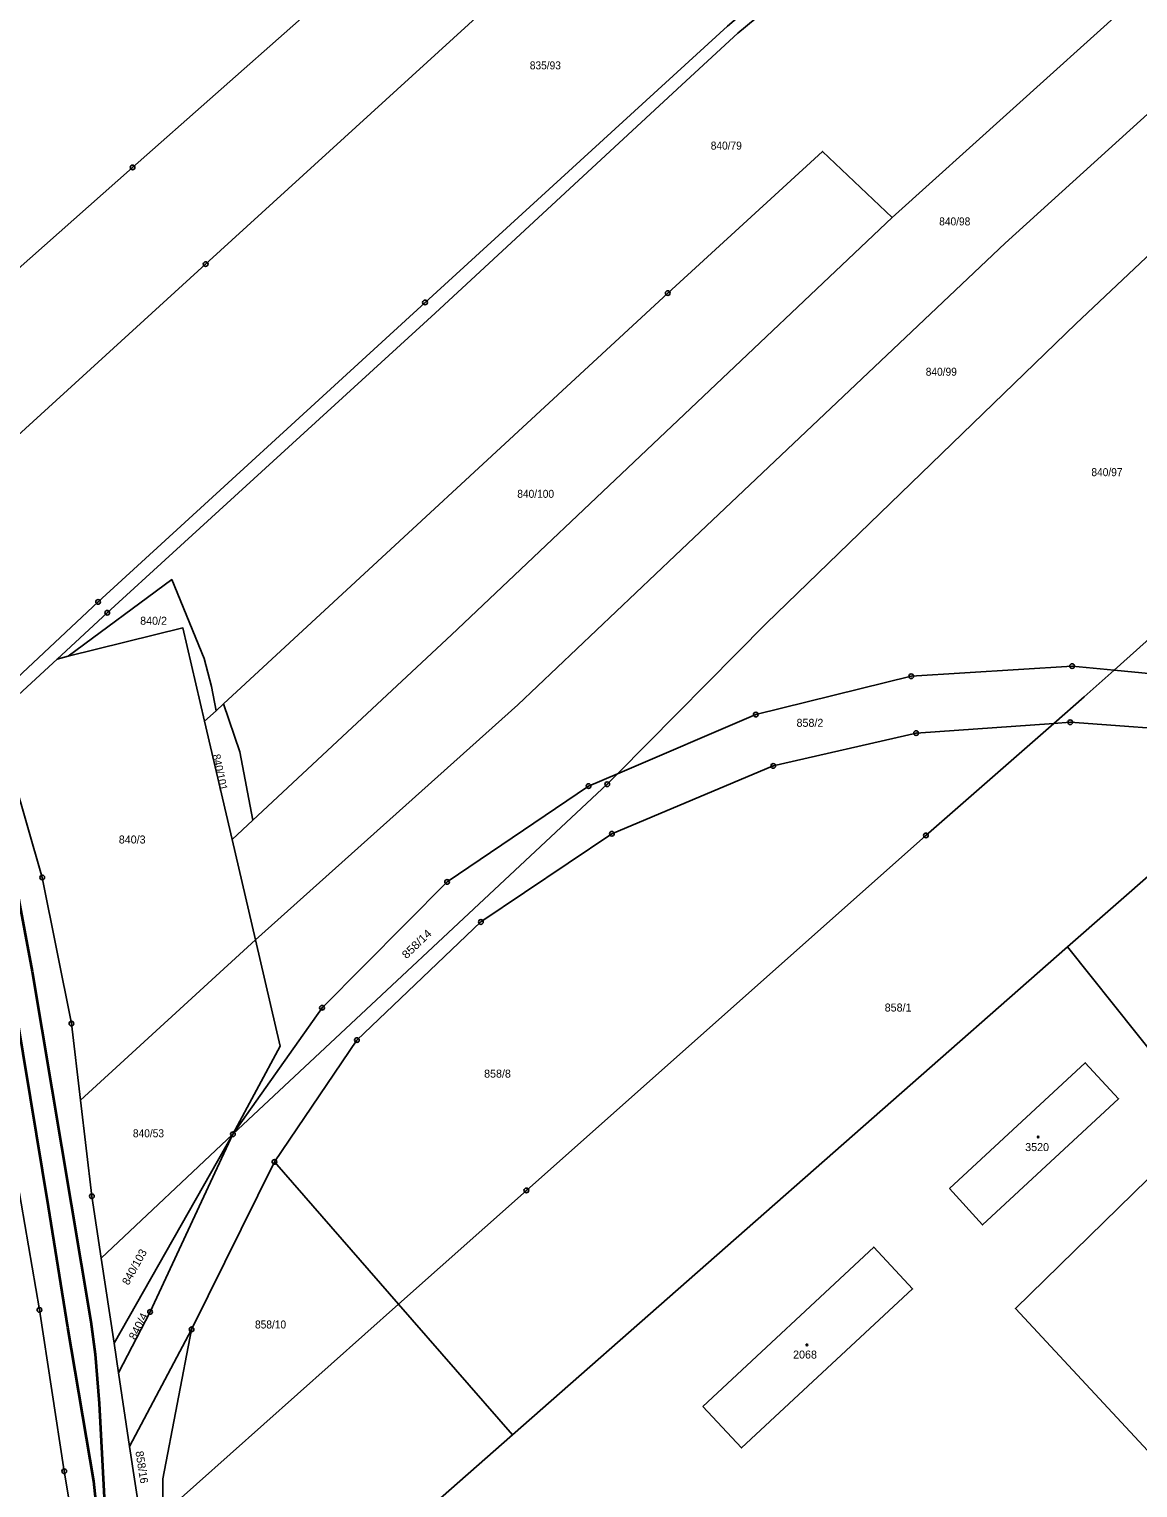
# Model space of a CAD drawing. Extents: x -679733 to -673243, y -1075091 to -1066557.
# Drawn here: x -676093.3 to -675857.9, y -1070799.2 to -1070489.4 of the extents above; entities that cross this region are included whole.
import ezdxf
from ezdxf.enums import TextEntityAlignment as Align

# ---------------------------------------------------------------- set-up
doc = ezdxf.new("R2010")
doc.units = 0
doc.header["$LTSCALE"] = 0.68
for name, color, linetype, lineweight in [('1', 7, 'Continuous', 25), ('5', 7, 'Continuous', 25), ('6', 7, 'Continuous', 35), ('8', 7, 'Continuous', 25)]:
    doc.layers.add(name, color=color, linetype=linetype, lineweight=lineweight)
doc.layers.add('2', color=7, linetype='Continuous')

msp = doc.modelspace()

# ---------------------------------------------------------------- linework, layer by layer
at = {"layer": '1'}
for p, q in [((-676087.42, -1070623.2), (-676100.64, -1070635.39)), ((-676053.65, -1070634.16), (-676056.08, -1070636.4)), ((-676050.25, -1070661.5), (-676045.83, -1070657.38)), ((-675872.8, -1070684.31), (-675854.03, -1070667.82)), ((-676050.06, -1070724.12), (-676078.04, -1070750.41)), ((-676078.04, -1070750.41), (-676075.31, -1070768.52)), ((-676072.01, -1070790.44), (-676069.26, -1070808.65))]:
    msp.add_line(p, q, dxfattribs=at)
for points in [[(-675928.3, -1070389.27), (-675965.61, -1070425.29), (-676071.37, -1070518.77), (-676128.14, -1070569.09)], [(-675910.26, -1070409.8), (-675950.56, -1070443.27), (-676055.85, -1070539.31), (-676116.99, -1070595.01)], [(-676101.73, -1070632.63), (-676078.68, -1070611.06), (-676009.27, -1070547.46), (-675945.04, -1070488.8), (-675923.78, -1070470.66), (-675879.52, -1070431.13)], [(-675888.17, -1070442.92), (-675921.52, -1070472.59), (-675942.85, -1070490.23), (-675953.84, -1070500.38), (-676007.11, -1070549.73), (-676062.83, -1070600.6), (-676076.74, -1070613.35), (-676087.42, -1070623.2)], [(-676052.06, -1070632.69), (-675957.71, -1070545.46), (-675924.87, -1070515.38), (-675910.08, -1070529.38), (-675835.11, -1070461.8)], [(-675821.02, -1070475.85), (-675886.04, -1070534.84), (-675956.12, -1070601.22), (-675989.55, -1070632.94), (-676045.3, -1070682.82)], [(-675806.4, -1070491.07), (-675871.04, -1070551.97), (-675936.76, -1070615.54), (-675968.36, -1070647.54)], [(-676045.83, -1070657.38), (-676003.63, -1070618.02), (-675910.08, -1070529.38)], [(-675862.95, -1070625.56), (-675824.81, -1070591.45), (-675814.94, -1070582.03)], [(-675862.95, -1070625.56), (-675840.92, -1070627.7), (-675813.83, -1070633.97), (-675786.74, -1070609.66), (-675795.15, -1070600.88), (-675809.59, -1070586.54), (-675814.94, -1070582.03)], [(-676085.03, -1070622.61), (-676063.07, -1070606.31), (-676056.18, -1070623.07), (-676054.61, -1070629.04), (-676053.65, -1070634.16), (-676052.06, -1070632.69)], [(-676056.08, -1070636.4), (-676060.68, -1070616.59), (-676085.03, -1070622.61), (-676087.42, -1070623.2)], [(-675862.95, -1070625.56), (-675871.85, -1070624.7), (-675906.01, -1070626.86), (-675939.03, -1070635), (-675968.36, -1070647.54)], [(-675875.73, -1070636.87), (-675869.27, -1070631.22), (-675862.95, -1070625.56)], [(-676052.06, -1070632.69), (-676048.61, -1070642.93), (-676045.83, -1070657.38)], [(-676100.64, -1070635.39), (-676099.91, -1070637.24), (-676090.57, -1070669.58), (-676084.35, -1070700.62), (-676082.43, -1070716.9), (-676045.3, -1070682.82), (-676050.25, -1070661.5), (-676056.08, -1070636.4)], [(-676041.25, -1070729.99), (-676023.72, -1070704.13), (-675997.4, -1070679.04), (-675969.58, -1070660.29), (-675935.31, -1070645.9), (-675904.98, -1070638.92), (-675875.73, -1070636.87)], [(-675875.73, -1070636.87), (-675902.88, -1070660.65), (-675987.75, -1070736.05), (-676014.9, -1070760.23), (-675990.72, -1070787.98)], [(-675824.16, -1070643.24), (-675843.44, -1070638.72), (-675872.25, -1070636.63), (-675875.73, -1070636.87)], [(-676050.06, -1070724.12), (-676031.14, -1070697.26), (-676004.57, -1070670.54), (-675974.53, -1070650.18), (-675968.36, -1070647.54)], [(-675968.36, -1070647.54), (-675970.58, -1070649.79), (-676050.06, -1070724.12)], [(-676045.3, -1070682.82), (-676040.05, -1070705.4), (-676050.06, -1070724.12)], [(-675838.92, -1070809.49), (-675883.88, -1070761.16), (-675843.26, -1070721.4), (-675872.8, -1070684.31), (-675990.72, -1070787.98), (-676048.97, -1070839.26), (-676023.8, -1070862.89)], [(-676078.04, -1070750.41), (-676080.02, -1070737.28), (-676082.43, -1070716.9)], [(-676050.06, -1070724.12), (-676075.31, -1070768.52), (-676074.37, -1070774.78)], [(-676074.37, -1070774.78), (-676067.66, -1070761.87), (-676050.06, -1070724.12)], [(-676035.3, -1070988.57), (-676037.16, -1070990.52), (-676051.91, -1070964.47), (-676062.24, -1070936.57), (-676061.22, -1070936.3), (-676070.12, -1070886.37), (-676074.28, -1070861.09), (-676078.23, -1070837.68), (-676078.62, -1070837.75), (-676078.87, -1070836.4), (-676081.79, -1070819.81), (-676083.2, -1070811.58), (-676085.89, -1070795.7), (-676091.14, -1070761.42), (-676096.6, -1070729.71)], [(-676074.37, -1070774.78), (-676072.01, -1070790.44), (-676058.84, -1070765.56), (-676041.25, -1070729.99)], [(-676041.25, -1070729.99), (-676014.9, -1070760.23), (-676064.96, -1070804.82), (-676065.04, -1070829.12), (-676051.96, -1070841.77)], [(-676058.84, -1070765.56), (-676064.94, -1070797.28), (-676064.96, -1070804.82)]]:
    msp.add_lwpolyline(points, dxfattribs=at)
for points in [[(-675897.92, -1070735.68), (-675869.07, -1070708.93), (-675861.98, -1070716.58), (-675890.91, -1070743.38)], [(-675950.26, -1070781.97), (-675913.97, -1070748.1), (-675905.74, -1070756.96), (-675942.09, -1070790.75)]]:
    msp.add_lwpolyline(points, close=True, dxfattribs=at)
at = {"layer": '5'}
for centre in [(-675879.0568, -1070724.6992), (-675928.1668, -1070768.8592)]:
    msp.add_circle(centre, 0.175, dxfattribs=at)
at = {"layer": '6'}
for p, q in [((-676095.95, -1070672.12), (-676092.68, -1070689.57)), ((-676093.04, -1070716.36), (-676097.72, -1070688.16)), ((-676092.68, -1070689.57), (-676080.24, -1070763.87)), ((-676089.24, -1070739.54), (-676093.04, -1070716.36)), ((-676085.09, -1070765.19), (-676089.24, -1070739.54)), ((-676079.62, -1070797.8), (-676085.09, -1070765.19)), ((-676080.24, -1070763.87), (-676079.35, -1070770.83)), ((-676079.35, -1070770.83), (-676078.47, -1070781.32)), ((-676078.47, -1070781.32), (-676075.7, -1070834.04)), ((-676075.7, -1070834.04), (-676079.62, -1070797.8))]:
    msp.add_line(p, q, dxfattribs=at)
at = {"layer": '8'}
for centre, radius in [((-676071.37, -1070518.7699), 0.5), ((-676071.37, -1070518.7699), 0.0303), ((-676055.85, -1070539.3099), 0.5), ((-676055.85, -1070539.3099), 0.0303), ((-675957.71, -1070545.4599), 0.5), ((-675957.71, -1070545.4599), 0.0303), ((-676009.27, -1070547.4599), 0.5), ((-676009.27, -1070547.4599), 0.0303), ((-676078.68, -1070611.0599), 0.5), ((-676078.68, -1070611.0599), 0.0303), ((-676076.74, -1070613.3499), 0.5), ((-676076.74, -1070613.3499), 0.0303), ((-675906.01, -1070626.8599), 0.5), ((-675906.01, -1070626.8599), 0.0303), ((-675871.85, -1070624.6999), 0.5), ((-675871.85, -1070624.6999), 0.0303), ((-675939.03, -1070634.9999), 0.5), ((-675939.03, -1070634.9999), 0.0303), ((-675872.25, -1070636.6299), 0.5), ((-675904.98, -1070638.9199), 0.5), ((-675904.98, -1070638.9199), 0.0303), ((-675872.25, -1070636.6299), 0.0303), ((-675935.31, -1070645.8999), 0.5), ((-675935.31, -1070645.8999), 0.0303), ((-675974.53, -1070650.1799), 0.5), ((-675974.53, -1070650.1799), 0.0303), ((-675970.58, -1070649.7899), 0.5), ((-675970.58, -1070649.7899), 0.0303), ((-675969.58, -1070660.2899), 0.5), ((-675969.58, -1070660.2899), 0.0303), ((-675902.88, -1070660.6499), 0.5), ((-675902.88, -1070660.6499), 0.0303), ((-676090.57, -1070669.5799), 0.5), ((-676090.57, -1070669.5799), 0.0303), ((-676004.57, -1070670.5399), 0.5), ((-676004.57, -1070670.5399), 0.0303), ((-675997.4, -1070679.0399), 0.5), ((-675997.4, -1070679.0399), 0.0303), ((-676031.14, -1070697.2599), 0.5), ((-676031.14, -1070697.2599), 0.0303), ((-676084.35, -1070700.6199), 0.5), ((-676084.35, -1070700.6199), 0.0303), ((-676023.72, -1070704.1299), 0.5), ((-676023.72, -1070704.1299), 0.0303), ((-676050.06, -1070724.1199), 0.5), ((-676050.06, -1070724.1199), 0.0303), ((-676041.25, -1070729.9899), 0.5), ((-676041.25, -1070729.9899), 0.0303), ((-676080.02, -1070737.2799), 0.5), ((-676080.02, -1070737.2799), 0.0303), ((-675987.75, -1070736.0499), 0.5), ((-675987.75, -1070736.0499), 0.0303), ((-676091.14, -1070761.4199), 0.5), ((-676091.14, -1070761.4199), 0.0303), ((-676067.66, -1070761.8699), 0.5), ((-676067.66, -1070761.8699), 0.0303), ((-676058.84, -1070765.5599), 0.5), ((-676058.84, -1070765.5599), 0.0303), ((-676085.89, -1070795.6999), 0.5), ((-676085.89, -1070795.6999), 0.0303)]:
    msp.add_circle(centre, radius, dxfattribs=at)

# ---------------------------------------------------------------- texts
at = {"layer": '2', "width": 0.95}
msp.add_text('835/93', height=1.7, dxfattribs=at).set_placement((-675983.709, -1070497.95), align=Align.CENTER)
for s, p in [('840/79', (-675948.59, -1070514.989)), ('840/98', (-675900.07, -1070531.09)), ('840/99', (-675902.93, -1070563.019)), ('840/97', (-675867.75, -1070584.35)), ('840/100', (-675989.67, -1070588.95)), ('840/53', (-676071.3, -1070724.769)), ('858/10', (-676045.37, -1070765.38))]:
    msp.add_text(s, height=1.7, dxfattribs=at).set_placement(p)
at = {"layer": '2'}
for s, p in [('840/2', (-676069.76, -1070615.91)), ('858/2', (-675930.37, -1070637.59)), ('858/8', (-675996.72, -1070712.1))]:
    msp.add_text(s, height=1.7, dxfattribs=at).set_placement(p)
at = {"layer": '2', "width": 0.95}
msp.add_text('840/101', height=1.7, rotation=282, dxfattribs=at).set_placement((-676054.451, -1070643.596))
at = {"layer": '2'}
for s, p in [('840/3', (-676071.45, -1070662.37)), ('858/1', (-675908.8, -1070698.06)), ('3520', (-675879.28, -1070727.7)), ('2068', (-675928.57, -1070771.769))]:
    msp.add_text(s, height=1.7, dxfattribs=at).set_placement(p, align=Align.CENTER)
for s, rotation, width, p in [('858/14', 44, 1.1, (-676010.4455, -1070684.3306)), ('840/4', 63, 1.05, (-676069.4107, -1070765.2874))]:
    msp.add_text(s, height=1.7, rotation=rotation, dxfattribs=dict(at, width=width)).set_placement(p, align=Align.CENTER)
msp.add_text('840/103', height=1.7, rotation=61, dxfattribs=at).set_placement((-676070.2441, -1070752.7166), align=Align.CENTER)
msp.add_text('858/16', height=1.7, rotation=279, dxfattribs=at).set_placement((-676070.779, -1070791.542))

doc.saveas('drawing.dxf')
